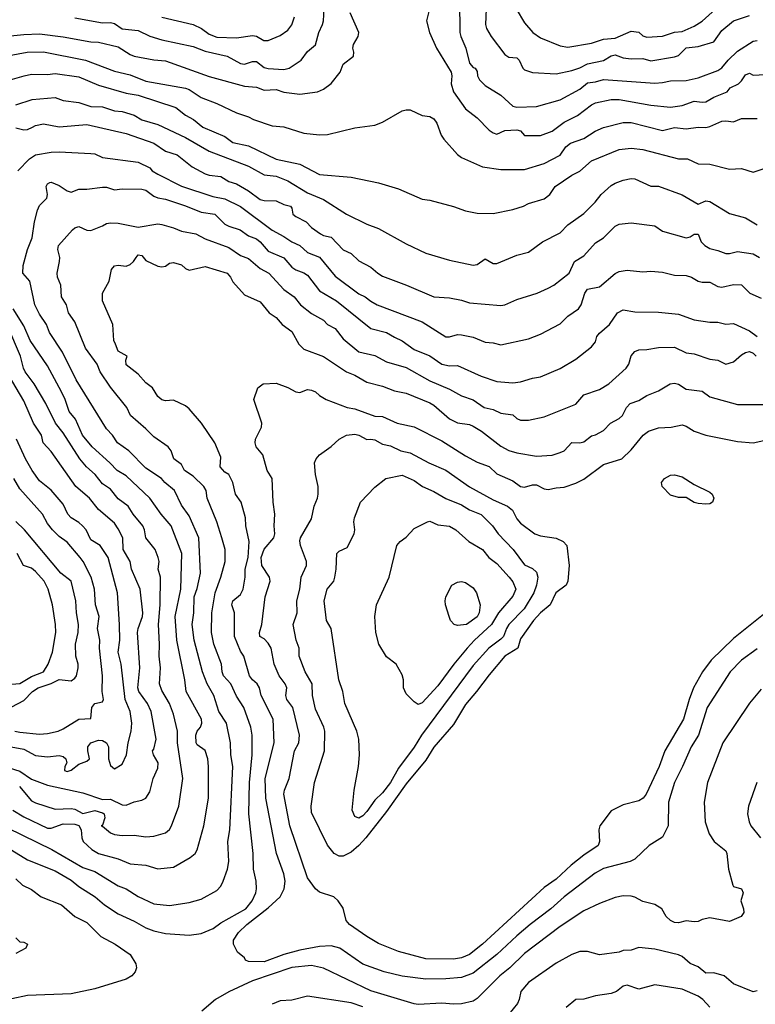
# Model space of a CAD drawing. Header units: metres. Extents: x -46681 to -43747, y -240911 to -237677.
# Tile 272 of 656: x -45180 to -45086, y -240015 to -239890. Entities that reach past the tile are written whole.
import ezdxf

# ---------------------------------------------------------------- set-up
doc = ezdxf.new("R2010")
doc.units = ezdxf.units.M
doc.layers.add('CONTOUR_INDEX', color=1, linetype='Continuous')
doc.layers.add('CONTOUR_INTER', color=3, linetype='Continuous')

msp = doc.modelspace()

# ---------------------------------------------------------------- linework, layer by layer
at = {"layer": 'CONTOUR_INDEX'}
for points, elevation in [([(-45182.1, -239895.16), (-45178.66, -239894.52)], 90), ([(-45178.66, -239894.52), (-45176.6, -239894.45), (-45171.26, -239895.52), (-45167.6, -239896.93), (-45165.6, -239897.39), (-45163.6, -239898.18), (-45158.6, -239899.05), (-45158.1, -239899.25), (-45156.6, -239900.25), (-45154.6, -239901), (-45152.1, -239902.19), (-45150.6, -239902.69), (-45149.98, -239903.02), (-45147.6, -239903.85), (-45146.1, -239903.98), (-45143.6, -239904.77), (-45141.6, -239904.99), (-45140.6, -239904.94), (-45137.1, -239904.11), (-45134.6, -239903.74), (-45133.6, -239903.39), (-45131.1, -239901.96), (-45130.6, -239901.81), (-45130.1, -239901.83), (-45128.6, -239902.54), (-45127.6, -239902.67), (-45127.1, -239902.97), (-45126.72, -239903.52), (-45126.19, -239905.02), (-45125.85, -239905.52), (-45124.1, -239907.48), (-45123.6, -239907.84), (-45120.95, -239909.02), (-45118.6, -239909.37), (-45115.6, -239909.36), (-45113.1, -239908.62), (-45111.1, -239907.57), (-45110.35, -239906.52), (-45109.77, -239906.02), (-45108.1, -239905.46), (-45106.63, -239904.52), (-45105.6, -239904.06), (-45103.1, -239903.4), (-45102.1, -239903.41), (-45098.1, -239904.45), (-45096.6, -239904.04), (-45095.1, -239904.22), (-45093.6, -239904), (-45092.6, -239904.03), (-45092.1, -239903.94), (-45090.6, -239903.26), (-45090.1, -239903.2), (-45089.1, -239903.35), (-45088.1, -239902.93), (-45086.1, -239902.89)], 90), ([(-45186.83, -239990.02), (-45175.52, -239995.52), (-45171.6, -239997.81), (-45170.1, -239998.32), (-45167.1, -240000.12), (-45166.1, -240000.49), (-45164.6, -240001.46), (-45162.6, -240002.41), (-45160.6, -240002.61), (-45158.1, -240002.24), (-45156.6, -240001.79), (-45154.6, -240000.71), (-45154.1, -240000.16), (-45153.81, -239999.52), (-45153.28, -239998.02), (-45153.1, -239997.02), (-45153.23, -239994.52), (-45152.98, -239993.02), (-45152.58, -239985.02), (-45152.82, -239983.52), (-45152.88, -239982.02), (-45153.4, -239979.52), (-45154.34, -239978.02), (-45155, -239976.02), (-45155.84, -239974.52), (-45156.44, -239973.02), (-45157.47, -239969.02), (-45157.72, -239967.02), (-45157.53, -239965.52), (-45157.49, -239963.52), (-45157.1, -239962.46), (-45156.7, -239960.52), (-45156.89, -239956.02), (-45158.1, -239953.25), (-45159.1, -239951.88), (-45159.98, -239950.02), (-45161.21, -239949.02), (-45161.62, -239948.52), (-45163.6, -239947.22), (-45165.77, -239945.02), (-45167.2, -239944.02), (-45167.86, -239943.02), (-45168.6, -239942.24), (-45172.43, -239936.02), (-45174.19, -239932.52), (-45175.83, -239930.02), (-45176.21, -239929.02), (-45177.1, -239927.69), (-45177.69, -239926.52), (-45178.34, -239923.52), (-45179.19, -239922.52), (-45179.17, -239921.52), (-45178.62, -239919.52), (-45178.02, -239918.02), (-45177.73, -239916.02), (-45177.36, -239914.52), (-45177.1, -239913.94), (-45176.15, -239913.02), (-45176.08, -239912.52), (-45176.24, -239911.52), (-45176.1, -239911.17), (-45175.77, -239911.02)], 95), ([(-45175.77, -239911.02), (-45175.6, -239910.99), (-45174.6, -239911.4), (-45173.6, -239912.06), (-45173.1, -239912.25), (-45172.1, -239911.85), (-45171.1, -239911.87), (-45169.1, -239911.59), (-45168.6, -239911.61), (-45167.6, -239911.93), (-45166.6, -239911.82), (-45164.1, -239911.86), (-45163.6, -239912.01), (-45162.6, -239912.75), (-45162.1, -239912.95), (-45161.1, -239913.14), (-45158.6, -239913.96), (-45156.6, -239914.78), (-45154.88, -239915.02), (-45153.6, -239916.29), (-45153.1, -239916.57), (-45151.66, -239917.02), (-45150.6, -239917.78), (-45149.6, -239918.14), (-45149.1, -239918.52), (-45148.1, -239919.71), (-45146.1, -239920.56), (-45145.1, -239921.74), (-45144.6, -239922.09), (-45143.6, -239922.45), (-45143.1, -239922.77), (-45141.6, -239924.74), (-45139.46, -239926.02), (-45135.1, -239929.51), (-45133.1, -239930.01), (-45132.1, -239930.63), (-45131.1, -239931.06), (-45129.6, -239932.16), (-45127.6, -239932.96), (-45126.1, -239934.04), (-45125.1, -239934.25), (-45124.1, -239934.2), (-45121.1, -239935.56), (-45119.1, -239936.21), (-45117.1, -239936.39), (-45116.1, -239936.28), (-45114.6, -239935.79), (-45113.6, -239935.62), (-45111.1, -239934.59), (-45109.1, -239933.39), (-45107.1, -239931.82), (-45106.6, -239931.22), (-45106.45, -239930.52), (-45106.1, -239930.1), (-45104.85, -239929.02), (-45103.83, -239927.52), (-45103.1, -239927.13), (-45101.6, -239927.42), (-45098.6, -239927.45), (-45096.1, -239927.72), (-45094.1, -239928.41), (-45092.1, -239928.71), (-45091.1, -239928.71), (-45090.1, -239928.97), (-45089.1, -239928.89), (-45087.1, -239929.8), (-45086.1, -239930.54)], 95), ([(-45180.22, -239980.52), (-45179.6, -239980.67), (-45177.1, -239980.9), (-45176.1, -239980.83), (-45174.74, -239980.52), (-45174.1, -239980.23), (-45172.1, -239978.99), (-45170.6, -239978.92), (-45170.48, -239977.52), (-45170.1, -239977.03), (-45169.1, -239976.83), (-45168.97, -239976.52), (-45169.16, -239975.52), (-45169.1, -239973.52), (-45169.5, -239970.02), (-45169.45, -239969.02), (-45169.75, -239967.52), (-45169.53, -239966.02), (-45169.99, -239964.52), (-45170.11, -239962.52), (-45170.54, -239961.02), (-45171.56, -239959.02), (-45171.94, -239958.52), (-45173.6, -239956.59), (-45174.6, -239955.86), (-45175.46, -239955.02), (-45176.1, -239954.2), (-45176.7, -239953.02), (-45179.6, -239949.81), (-45180.35, -239948.52)], 90), ([(-45133.17, -239948.52), (-45131.1, -239948.08), (-45129.6, -239948.78), (-45128.53, -239949.52), (-45127.1, -239950.15), (-45125.6, -239951.06), (-45123.6, -239951.86), (-45122.6, -239952.48), (-45121.1, -239953.09), (-45119.65, -239954.52), (-45118.93, -239955.52), (-45117.05, -239957.52), (-45115.6, -239959.44), (-45114.6, -239959.94), (-45114.1, -239960.39), (-45113.91, -239961.02), (-45114.07, -239962.02), (-45114.41, -239963.02), (-45115.66, -239965.02), (-45117.6, -239967.03), (-45117.91, -239967.52), (-45118.28, -239968.52), (-45118.6, -239968.89), (-45120.14, -239970.02), (-45122.1, -239972.19), (-45128.66, -239981.02), (-45129.6, -239982.54), (-45131.6, -239985.22), (-45132.58, -239987.02), (-45133.6, -239988.34), (-45134.6, -239989.25), (-45135.6, -239990.71), (-45136.1, -239991.25), (-45136.6, -239991.53), (-45137.1, -239991.33), (-45137.45, -239990.52), (-45137.21, -239988.02), (-45136.65, -239985.02), (-45136.54, -239983.52), (-45136.59, -239981.52), (-45136.86, -239980.52), (-45138.39, -239977.02), (-45138.63, -239975.52), (-45139.16, -239974.02), (-45140.12, -239967.52), (-45140.7, -239966.52), (-45141, -239964.02), (-45140.61, -239962.52), (-45139.79, -239961.52), (-45139.65, -239961.02), (-45139.48, -239960.02), (-45139.41, -239958.02), (-45139.1, -239957.71), (-45138.1, -239957.25), (-45137.21, -239955.52), (-45137.11, -239955.02), (-45137.23, -239954.02), (-45137.14, -239953.52), (-45136.38, -239951.52), (-45134.6, -239949.63), (-45133.17, -239948.52)], 100), ([(-45086.15, -239987.02), (-45087.19, -239990.02), (-45087.35, -239991.02), (-45087.14, -239992.02), (-45086.91, -239992.52), (-45085.69, -239994.02)], 95), ([(-45086.1, -240013.43), (-45086.6, -240013.55), (-45089.13, -240012.52), (-45090.29, -240011.52), (-45091.6, -240011.14), (-45092.6, -240011.19), (-45093.6, -240010.4), (-45094.6, -240009.96), (-45095.6, -240009.09), (-45096.1, -240008.85), (-45099.1, -240008.14), (-45101.1, -240007.95), (-45102.1, -240008.26), (-45103.1, -240008.33), (-45103.6, -240008.54), (-45106.1, -240008.85), (-45107.6, -240008.46), (-45108.6, -240008.44), (-45109.6, -240008.83), (-45111.6, -240009.9), (-45115.1, -240012.36), (-45116.09, -240013.52), (-45116.27, -240014.52), (-45116.51, -240015.02), (-45117.6, -240016.37)], 95), ([(-45136.1, -240015.44), (-45137.6, -240014.94), (-45143.1, -240014.12), (-45145.1, -240014.59), (-45146.6, -240014.71), (-45147.6, -240015.13)], 95)]:
    msp.add_lwpolyline(points, dxfattribs=dict(at, elevation=elevation))
at = {"layer": 'CONTOUR_INTER'}
for points, elevation in [([(-45127.51, -239888.52), (-45128.02, -239890.52), (-45127.67, -239892.02), (-45126.76, -239894.02), (-45124.9, -239897.02), (-45124.82, -239897.52), (-45124.91, -239898.52), (-45124.6, -239899.52), (-45123.1, -239901.68), (-45121.6, -239902.83), (-45120.1, -239904.4), (-45119.6, -239904.74), (-45119.1, -239904.89), (-45118.1, -239904.44), (-45116.6, -239904.34), (-45116.1, -239904.48), (-45115.6, -239905.08), (-45113.6, -239905.07), (-45112.1, -239904.52), (-45110.6, -239903.39), (-45108.9, -239902.52), (-45107.1, -239901.16), (-45106.6, -239900.93), (-45104.6, -239900.51), (-45103.6, -239900.5), (-45099.6, -239901.22), (-45097.1, -239901.49), (-45095.6, -239901.26), (-45094.1, -239900.7), (-45093.1, -239900.84), (-45092.6, -239900.79), (-45091.6, -239900.21), (-45089.91, -239899.52), (-45089.52, -239899.02), (-45088.49, -239898.52), (-45088.1, -239898.14), (-45087.6, -239897.36), (-45087.1, -239897.17), (-45086.6, -239897.41), (-45085.1, -239897.33)], 89), ([(-45123.86, -239888.02), (-45123.8, -239892.02), (-45123.67, -239892.52), (-45123.03, -239894.02), (-45122.6, -239895.88), (-45122.1, -239896.43), (-45121.88, -239896.52), (-45121.6, -239896.97), (-45121.55, -239897.52), (-45121.32, -239898.02), (-45120.6, -239898.74), (-45118.6, -239899.97), (-45117.1, -239901.35), (-45116.6, -239901.49), (-45114.1, -239901.39), (-45111.1, -239900.53), (-45108.6, -239899.21), (-45107.6, -239898.4), (-45106.6, -239898.27), (-45105.6, -239897.98), (-45099.1, -239898.44), (-45098.1, -239898.37), (-45097.1, -239898.12), (-45095.1, -239898.09), (-45093.6, -239897.77), (-45091.1, -239896.82), (-45090.6, -239896.49), (-45089.79, -239895.52), (-45088.6, -239894.39), (-45086.6, -239893.13), (-45086.1, -239893.03)], 88), ([(-45116.68, -239889.02), (-45115.6, -239890.81), (-45114.56, -239892.02), (-45113.6, -239892.7), (-45111.1, -239893.72), (-45110.1, -239893.88), (-45107.1, -239893.37), (-45105.6, -239892.88), (-45104.1, -239892.75), (-45102.1, -239891.86), (-45101.1, -239891.99), (-45100.6, -239892.44), (-45100.1, -239892.62), (-45098.1, -239892.5), (-45096.6, -239891.98), (-45095.6, -239891.88), (-45094.1, -239891.21), (-45093.1, -239890.57), (-45090.1, -239887.83)], 86), ([(-45181.6, -239892.53), (-45179.1, -239892.25), (-45177.1, -239892.19), (-45174.1, -239892.55), (-45170.6, -239893.19), (-45169.6, -239893.24), (-45167.1, -239893.85), (-45165.6, -239894.82), (-45165.1, -239895), (-45162.6, -239895.49), (-45161.1, -239895.6), (-45155.6, -239897.57), (-45151.1, -239898.82), (-45149.6, -239898.94), (-45148.6, -239899.3), (-45147.1, -239899.24), (-45146.1, -239899.58), (-45144.1, -239899.81), (-45141.83, -239899.52), (-45141.1, -239899.18), (-45140.1, -239898.49), (-45138.99, -239897.02), (-45138.58, -239896.02), (-45137.29, -239895.02), (-45137.24, -239894.52), (-45137.37, -239894.02), (-45137.27, -239893.52), (-45136.69, -239892.52), (-45136.6, -239892.02), (-45137.69, -239889.52)], 89), ([(-45172.6, -239890.14), (-45169.1, -239890.77), (-45168.1, -239890.74), (-45167.6, -239890.86), (-45166.6, -239891.55), (-45164.6, -239891.78), (-45163.1, -239892.5), (-45161.6, -239892.94), (-45157.6, -239893.8), (-45156.1, -239894.4), (-45153.31, -239895.02), (-45151.6, -239895.96), (-45151.1, -239896.03), (-45150.1, -239895.68), (-45149.6, -239895.69), (-45148.6, -239896.47), (-45148.1, -239896.59), (-45146.1, -239896.69), (-45145.45, -239896.52), (-45143.93, -239895.52), (-45143.1, -239894.42), (-45142.1, -239893.57), (-45141.68, -239892.02), (-45141.22, -239891.02), (-45141.07, -239890.52), (-45140.99, -239889.02)], 88), ([(-45161.6, -239890.06), (-45157.6, -239891.01), (-45156.56, -239891.52), (-45155.6, -239892.22), (-45154.6, -239892.59), (-45152.1, -239892.69), (-45150.1, -239892.4), (-45149.6, -239892.48), (-45148.67, -239893.02), (-45148.1, -239893.03), (-45146.6, -239892.4), (-45145.6, -239891.71), (-45145.1, -239891.06), (-45144.78, -239890.02)], 87), ([(-45120.45, -239889.02), (-45120.57, -239891.02), (-45120.42, -239891.52), (-45119.82, -239892.52), (-45118.1, -239894.81), (-45117.6, -239895.13), (-45116.6, -239895.23), (-45116.3, -239895.52), (-45115.83, -239896.52), (-45115.6, -239896.75), (-45114.6, -239897.07), (-45111.6, -239897.24), (-45109.6, -239896.81), (-45108.6, -239896.49), (-45107.6, -239895.97), (-45105.6, -239895.58), (-45104.6, -239894.96), (-45104.1, -239894.84), (-45103.1, -239895.22), (-45102.1, -239895.34), (-45100.6, -239895.31), (-45099.6, -239895.61), (-45096.6, -239895.11), (-45096.1, -239894.91), (-45095.1, -239893.94), (-45093.6, -239893.8), (-45091.6, -239893.21), (-45090.6, -239891.77), (-45089.1, -239890.53), (-45087.1, -239889.87)], 87), ([(-45181.1, -239898.09), (-45179.02, -239897.52)], 91), ([(-45179.02, -239897.52), (-45178.1, -239897.3), (-45176.1, -239897.34), (-45175.1, -239897.19), (-45172.1, -239897.62), (-45169.6, -239898.68), (-45166.1, -239899.68), (-45164.6, -239899.97), (-45159.83, -239901.52), (-45158.6, -239902.47), (-45157.56, -239903.02), (-45156.37, -239904.02), (-45153.6, -239905.19), (-45152.6, -239905.94), (-45150.6, -239906.36), (-45147.1, -239908.07), (-45144.1, -239908.7), (-45141.6, -239909.99), (-45137.6, -239910.34), (-45134.1, -239911.08), (-45131.6, -239911.83), (-45128.6, -239913.11), (-45127.6, -239913.25), (-45124.6, -239914.07), (-45123.1, -239914.62), (-45121.6, -239914.89), (-45119.6, -239914.93), (-45117.1, -239914.46), (-45115.73, -239914.02), (-45115.1, -239913.67), (-45113.1, -239913.07), (-45112.39, -239912.52), (-45111.73, -239911.52), (-45109.6, -239910.1), (-45108.6, -239909.6), (-45107.1, -239908.26), (-45103.6, -239906.85), (-45102.1, -239906.65), (-45100.6, -239906.82), (-45096.1, -239908.03), (-45094.96, -239908.02), (-45093.6, -239908.65), (-45092.1, -239908.69), (-45089.6, -239909.32), (-45088.1, -239909.26), (-45086.6, -239909.69), (-45084.1, -239908.85)], 91), ([(-45180.1, -239901.2), (-45178.02, -239900.52)], 92), ([(-45178.02, -239900.52), (-45175.1, -239900.27), (-45174.1, -239900.61), (-45172.1, -239900.88), (-45170.6, -239901.37), (-45169.1, -239901.44), (-45167.6, -239901.93), (-45166.6, -239902.04), (-45165.1, -239902.49), (-45164.1, -239903.07), (-45162.1, -239903.69), (-45158.6, -239905.31), (-45155.6, -239907.07), (-45150.6, -239908.97), (-45148.6, -239910.03), (-45147.1, -239910.2), (-45145.6, -239910.81), (-45143.1, -239912.31), (-45141.1, -239913.16), (-45138.18, -239915.02), (-45135.6, -239916.31), (-45134.1, -239916.83), (-45130.6, -239918.77), (-45128.1, -239919.96), (-45125.1, -239920.85), (-45122.1, -239921.51), (-45121.6, -239921.41), (-45120.6, -239920.71), (-45119.6, -239921.29), (-45119.1, -239921.29), (-45116.6, -239920.22), (-45115.1, -239919.83), (-45113.31, -239918.52), (-45111.1, -239917.4), (-45110.1, -239916.38), (-45108.1, -239914.96), (-45106.67, -239913.52), (-45105.9, -239912.52), (-45104.6, -239911.41), (-45104.1, -239911.09), (-45103.1, -239910.73), (-45102.1, -239910.51), (-45101.6, -239910.54), (-45099.6, -239911.47), (-45098.6, -239911.49), (-45095.6, -239912.58), (-45093.6, -239913.77), (-45092.6, -239913.36), (-45092.1, -239913.42), (-45089.6, -239914.95), (-45087.6, -239915.48), (-45086.1, -239916.4)], 92), ([(-45177.99, -239904.02), (-45177.6, -239903.78), (-45176.6, -239903.58), (-45174.6, -239903.97), (-45171.1, -239903.69), (-45166.1, -239904.82), (-45162.6, -239906.05), (-45161.1, -239907.03), (-45159.64, -239907.52), (-45157.72, -239909.02), (-45156.1, -239909.9), (-45155.6, -239910.1), (-45154.1, -239910.26), (-45153.1, -239910.91), (-45152.1, -239911.18), (-45150.6, -239912.06), (-45149.1, -239913.16), (-45148.6, -239913.29), (-45147.1, -239913.33), (-45146.1, -239913.81), (-45145.28, -239914.02), (-45145.1, -239914.25), (-45144.96, -239915.02), (-45144.6, -239915.32), (-45143.29, -239916.02), (-45142.6, -239916.71), (-45141.49, -239917.52), (-45141.1, -239917.73), (-45140.1, -239917.96), (-45138.6, -239919.54), (-45137.6, -239920.01), (-45136.6, -239920.94), (-45135.1, -239921.73), (-45134.22, -239922.52), (-45133.6, -239922.9), (-45130.56, -239924.02), (-45127.1, -239925.51), (-45125.1, -239925.64), (-45123.6, -239925.92), (-45122.6, -239926.27), (-45118.6, -239926.62), (-45118.1, -239926.53), (-45116.6, -239925.84), (-45114.02, -239925.02), (-45112.6, -239924.41), (-45111.9, -239924.02), (-45109.95, -239922.52), (-45109.27, -239921.02), (-45108.1, -239920.29), (-45106.6, -239918.68), (-45105.58, -239918.02), (-45104.1, -239916.57), (-45103.6, -239916.3), (-45102.1, -239916.12), (-45099.1, -239916.5), (-45098.1, -239917.19), (-45095.1, -239918.03), (-45094.6, -239917.92), (-45094.1, -239917.56), (-45093.6, -239917.55), (-45093.2, -239918.52), (-45092.74, -239919.02), (-45092.1, -239919.4), (-45091.1, -239919.62), (-45090.1, -239920), (-45089.6, -239920), (-45088.6, -239919.74), (-45086.6, -239920.06), (-45085.82, -239920.52)], 93), ([(-45180.1, -239904.1), (-45179.1, -239904.33), (-45178.6, -239904.3), (-45177.99, -239904.02)], 93), ([(-45179.84, -239909.52), (-45178.36, -239908.02), (-45177.6, -239907.52)], 94), ([(-45177.6, -239907.52), (-45175.6, -239907.19), (-45174.6, -239907.14), (-45170.6, -239907.36), (-45170.1, -239907.4), (-45169.1, -239907.85), (-45164.6, -239908.44), (-45163.1, -239909.18), (-45162.8, -239909.52), (-45162.1, -239909.97), (-45159.1, -239911.48), (-45155.1, -239912.79), (-45153.6, -239913.08), (-45151.6, -239914.05), (-45147.6, -239917.06), (-45146.1, -239917.84), (-45145.1, -239918.55), (-45144.1, -239918.98), (-45143.1, -239919.88), (-45141.6, -239920.48), (-45139.6, -239922.88), (-45136.6, -239925.11), (-45135.79, -239925.52), (-45135.1, -239926.06), (-45134.27, -239926.52), (-45128.6, -239928.68), (-45125.6, -239930.55), (-45125.1, -239930.58), (-45124.1, -239930.26), (-45123.6, -239930.32), (-45122.1, -239930.63), (-45120.6, -239931.25), (-45119.6, -239931.33), (-45118.6, -239931.6), (-45115.1, -239930.83), (-45113.6, -239930.23), (-45111.1, -239928.92), (-45110.1, -239927.97), (-45108.75, -239927.02), (-45108.44, -239926.52), (-45107.96, -239925.02), (-45107.6, -239924.53), (-45106.1, -239924.24), (-45104.1, -239922.56), (-45103.6, -239922.31), (-45102.6, -239922.14), (-45100.6, -239922.33), (-45099.6, -239922.25), (-45098.1, -239922.36), (-45096.6, -239922.74), (-45095.1, -239922.8), (-45094.42, -239923.02), (-45093.6, -239923.53), (-45093.1, -239923.64), (-45092.1, -239923.63), (-45091.1, -239924.18), (-45090.6, -239924.29), (-45089.1, -239923.93), (-45088.1, -239924), (-45087.03, -239925.02), (-45085.6, -239925.66)], 94), ([(-45169.12, -239916.52), (-45168.6, -239916.21), (-45168.1, -239916.11), (-45167.1, -239916.18), (-45164.6, -239916.67), (-45162.1, -239916.26), (-45161.6, -239916.33), (-45160.1, -239916.75), (-45159.1, -239917.19), (-45157.27, -239917.52), (-45156.1, -239918.14), (-45153.1, -239919.27), (-45151.6, -239920.28), (-45150.6, -239920.65), (-45149.1, -239921.9), (-45148.01, -239922.52), (-45146.1, -239924.59), (-45144.82, -239925.52), (-45144.02, -239926.52), (-45142.6, -239927.63), (-45141.1, -239928.48), (-45140.57, -239929.02), (-45139.6, -239929.53), (-45138.6, -239930.81), (-45136.6, -239932.49), (-45134.6, -239932.92), (-45133.1, -239933.75), (-45130.6, -239934.45), (-45127.6, -239936.15), (-45125.1, -239937.2), (-45123.6, -239938.03), (-45122.1, -239938.57), (-45120.72, -239939.52), (-45119.6, -239939.78), (-45118.6, -239940.26), (-45117.1, -239940.45), (-45116.6, -239940.9), (-45116.1, -239941.14), (-45115.1, -239941.14), (-45113.1, -239940.72), (-45109.1, -239939.1), (-45108.1, -239937.9), (-45106.1, -239937.25), (-45104.91, -239936.52), (-45102.7, -239934.52), (-45102.38, -239934.02), (-45102.1, -239932.98), (-45101.6, -239932.41), (-45101.1, -239932.22), (-45100.1, -239932.18), (-45098.6, -239931.91), (-45096.6, -239931.9), (-45095.1, -239932.6), (-45094.1, -239932.74), (-45092.1, -239933.38), (-45091.1, -239933.52), (-45090.1, -239934.04), (-45089.1, -239933.72), (-45088.1, -239932.83), (-45087.6, -239932.54), (-45087.1, -239932.44), (-45086.6, -239932.62), (-45086.24, -239933.02)], 96), ([(-45180.6, -239995.62), (-45178.6, -239996.81), (-45175.1, -239998.22), (-45173.1, -239999.42), (-45172.1, -240000.2), (-45170.02, -240001.52), (-45168.85, -240002.52), (-45167.1, -240003.69), (-45165.1, -240004.6), (-45163.6, -240005.46), (-45162.6, -240005.83), (-45161.1, -240006.17), (-45158.1, -240006.39), (-45156.6, -240006.18), (-45155.07, -240005.52), (-45154.1, -240004.82), (-45150.95, -240003.02), (-45150.15, -240002.02), (-45149.66, -240001.02), (-45149.59, -240000.52), (-45149.64, -239999.52), (-45149.97, -239998.02), (-45150.01, -239996.02), (-45150.54, -239991.02), (-45150.47, -239987.02), (-45150.12, -239983.52), (-45150.14, -239981.02), (-45150.29, -239980.02), (-45151.18, -239977.52), (-45152.1, -239976.09), (-45152.84, -239974.52), (-45153.75, -239973.52), (-45153.95, -239973.02), (-45154.02, -239972.02), (-45154.98, -239969.52), (-45155.3, -239968.02), (-45155.26, -239965.52), (-45154.84, -239963.02), (-45154.09, -239961.02), (-45153.55, -239959.02), (-45153.56, -239957.52), (-45153.97, -239956.02), (-45154.61, -239954.02), (-45155.82, -239951.02), (-45155.97, -239950.02), (-45156.26, -239949.52), (-45157.6, -239948.21), (-45158.73, -239947.52), (-45159.1, -239946.73), (-45160.07, -239946.02), (-45160.4, -239945.02), (-45160.77, -239944.52), (-45162.6, -239943.24), (-45163.6, -239942.21), (-45165.56, -239940.52), (-45166.03, -239939.52), (-45168.1, -239936.93), (-45169.39, -239935.02), (-45169.78, -239934.02), (-45171.25, -239932.02), (-45172.6, -239928.68), (-45173.4, -239927.52), (-45173.68, -239926.52), (-45174.32, -239925.52), (-45174.38, -239924.02), (-45174.81, -239923.02), (-45174.86, -239922.52), (-45174.54, -239921.02), (-45174.53, -239920.52), (-45174.79, -239919.52), (-45174.67, -239919.02), (-45172.93, -239917.02), (-45172.6, -239916.77), (-45172.1, -239916.6), (-45171.1, -239917.06), (-45170.6, -239917.11), (-45169.12, -239916.52)], 96), ([(-45086.1, -239970.11), (-45088.1, -239971.54), (-45089.52, -239973.02), (-45092.46, -239977.52), (-45093.55, -239981.02), (-45094.48, -239982.52), (-45095.57, -239985.02), (-45096.61, -239987.02), (-45097.35, -239989.52), (-45097.39, -239992.52), (-45098.1, -239993.95), (-45099.82, -239995.02), (-45101.6, -239996.75), (-45102.23, -239997.02), (-45105.6, -239997.91), (-45106.67, -239998.52), (-45110.6, -240001.52), (-45112.27, -240003.02), (-45114.88, -240005.02), (-45116.6, -240006.46), (-45119.1, -240008.83), (-45122.1, -240011.17), (-45123.6, -240011.72), (-45125.6, -240011.92), (-45128.1, -240011.95), (-45131.1, -240011.56), (-45133.38, -240011.02), (-45136.1, -240010.03), (-45139.01, -240008.02), (-45140.1, -240007.74), (-45141.6, -240007.82), (-45144.1, -240008.28), (-45146.1, -240008.84), (-45148.6, -240009.73), (-45150.6, -240009.7), (-45150.96, -240009.52), (-45151.1, -240009.25), (-45152.01, -240008.52), (-45152.49, -240007.52), (-45152.51, -240007.02), (-45151.86, -240006.02), (-45150.79, -240005.02), (-45148.1, -240002.92), (-45146.6, -240001.53), (-45146.07, -240000.52), (-45145.93, -239999.52), (-45146.1, -239998.6), (-45147.03, -239996.02), (-45148.41, -239989.02), (-45148.47, -239986.52), (-45147.35, -239982.02), (-45147.47, -239979.02), (-45149.01, -239976.02), (-45149.22, -239975.02), (-45149.49, -239974.52), (-45150.11, -239974.02), (-45150.47, -239973.52), (-45151.19, -239971.02), (-45151.6, -239970.38), (-45152.37, -239968.52), (-45152.36, -239965.52), (-45152.71, -239964.52), (-45152.6, -239964.01), (-45151.6, -239963.21), (-45151.26, -239962.52), (-45151, -239961.02), (-45151.04, -239960.02), (-45150.64, -239958.52), (-45150.53, -239956.52), (-45150.92, -239954.52), (-45150.96, -239953.52), (-45151.51, -239951.52), (-45152.25, -239950.52), (-45152.6, -239949.04), (-45153.11, -239948.02), (-45153.6, -239947.7), (-45154.18, -239947.02), (-45154.1, -239945.82), (-45154.85, -239944.02), (-45156.55, -239941.52), (-45158.1, -239939.69), (-45158.6, -239939.32), (-45160.1, -239938.6), (-45161.1, -239938.69), (-45161.6, -239938.57), (-45162.1, -239938.12), (-45162.75, -239937.02), (-45163.6, -239936.4), (-45164.6, -239935.29), (-45166.1, -239934.11), (-45166.13, -239933.52), (-45165.97, -239933.02), (-45167.1, -239932.37), (-45167.47, -239931.52), (-45167.65, -239931.02), (-45167.8, -239929.02), (-45169.11, -239926.02), (-45169.11, -239925.02), (-45168.25, -239923.52), (-45167.98, -239922.02), (-45167.6, -239921.56), (-45167.1, -239921.49), (-45166.1, -239921.62), (-45165.6, -239921.41), (-45165.16, -239921.02), (-45164.85, -239920.52)], 97), ([(-45164.85, -239920.52), (-45164.6, -239920.19), (-45164.1, -239920.28), (-45163.6, -239920.88), (-45162.1, -239921.61), (-45161.6, -239921.72), (-45161.1, -239921.63), (-45160.6, -239921.25), (-45160.1, -239921.16), (-45159.1, -239921.47), (-45158.6, -239921.92), (-45158.1, -239922.14), (-45156.1, -239921.67), (-45153.31, -239922.52), (-45152.87, -239923.02), (-45152.6, -239923.59), (-45151.1, -239925.23), (-45149.1, -239926.12), (-45147.99, -239927.52), (-45147.1, -239928.12), (-45146.31, -239929.02), (-45145.1, -239929.88), (-45144.21, -239931.52), (-45143.6, -239932.15), (-45141.1, -239933.07), (-45138.16, -239935.02), (-45137.1, -239935.42), (-45135.6, -239936.33), (-45133.6, -239936.84), (-45132.1, -239937.41), (-45130.6, -239937.71), (-45127.6, -239938.94), (-45127.1, -239939.22), (-45125.1, -239940.97), (-45124.1, -239941.46), (-45122.6, -239941.68), (-45122.1, -239941.88), (-45121.06, -239942.52), (-45118.6, -239944.44), (-45117.6, -239944.97), (-45116.6, -239945.28), (-45114.1, -239945.7), (-45112.1, -239945.55), (-45111.1, -239945.24), (-45110.6, -239945), (-45109.6, -239943.96), (-45108.6, -239944), (-45108.1, -239943.88), (-45107.1, -239943.12), (-45106.6, -239942.99), (-45105.6, -239942.45), (-45104.71, -239941.52), (-45103.6, -239940.9), (-45103.18, -239940.52), (-45102.69, -239939.52), (-45102.21, -239939.02), (-45101.1, -239938.62), (-45100.1, -239938.01), (-45098.6, -239937.4), (-45097.14, -239936.52), (-45096.6, -239936.42), (-45096.1, -239936.55), (-45095.1, -239937.21), (-45093.1, -239937.46), (-45092.1, -239938.17), (-45088.6, -239939.16), (-45085.1, -239939.16)], 97), ([(-45179.65, -239987.52), (-45178.1, -239989.35), (-45177.6, -239989.61), (-45175.1, -239990.41), (-45173.1, -239990.33), (-45172.6, -239990.41), (-45171.6, -239990.97), (-45170.1, -239990.56), (-45169.1, -239990.88), (-45168.9, -239991.02), (-45168.8, -239991.52), (-45169.1, -239992.43), (-45169.29, -239992.52), (-45169.1, -239992.56), (-45168.1, -239993.39), (-45167.6, -239993.62), (-45166.6, -239993.75), (-45165.1, -239993.69), (-45163.6, -239993.93), (-45162.6, -239993.81), (-45161.1, -239993.4), (-45160.6, -239993), (-45160.34, -239992.52), (-45159.42, -239990.02), (-45158.91, -239986.52), (-45159.58, -239982.02), (-45159.61, -239980.52), (-45160.1, -239978.39), (-45160.62, -239977.02), (-45161.6, -239975.38), (-45161.89, -239974.52), (-45161.76, -239972.52), (-45161.94, -239971.02), (-45161.88, -239969.52), (-45162, -239967.02), (-45161.81, -239964.52), (-45161.77, -239961.02), (-45162.07, -239960.02), (-45161.94, -239959.02), (-45162.07, -239958.52), (-45162.43, -239957.52), (-45163.6, -239956.04), (-45163.78, -239955.02), (-45164.01, -239954.52), (-45165.22, -239953.02), (-45165.86, -239952.02), (-45167.1, -239951.11), (-45168.1, -239949.88), (-45169.1, -239949.2), (-45170.03, -239948.02), (-45171.12, -239947.02), (-45171.98, -239946.02), (-45174.1, -239942.72), (-45175.05, -239941.52), (-45176.3, -239939.02), (-45177.76, -239936.52), (-45178.9, -239935.02), (-45179.14, -239934.52), (-45179.5, -239933.02), (-45182.76, -239925.52)], 93), ([(-45180.48, -239990.52), (-45179.1, -239991.4), (-45176.1, -239992.81), (-45175.6, -239992.83), (-45174.1, -239992.25), (-45172.6, -239992.32), (-45172.1, -239992.48), (-45171.81, -239993.02), (-45171.74, -239994.02), (-45171.56, -239994.52), (-45170.45, -239995.52), (-45169.6, -239996.02), (-45167.1, -239996.72), (-45165.6, -239997.33), (-45163.6, -239997.49), (-45162.1, -239997.98), (-45160.1, -239997.75), (-45157.98, -239996.52), (-45157.37, -239996.02), (-45157.1, -239995.56), (-45156.26, -239992.52), (-45155.67, -239989.02), (-45155.66, -239985.02), (-45155.77, -239984.02), (-45156.1, -239982.98), (-45157.1, -239982.25), (-45157.22, -239982.02), (-45157.29, -239981.02), (-45157.1, -239980.51), (-45156.67, -239980.02), (-45156.5, -239979.52), (-45156.57, -239979.02), (-45158.51, -239975.52), (-45158.68, -239974.02), (-45159.69, -239969.02), (-45159.9, -239966.02), (-45159.19, -239962.52), (-45159.06, -239958.02), (-45160.41, -239954.52), (-45161.69, -239953.02), (-45163.12, -239951.02), (-45166.1, -239948.17), (-45167.26, -239947.52), (-45168.18, -239946.52), (-45170.43, -239944.52), (-45171.66, -239943.02), (-45172.55, -239941.02), (-45173.35, -239940.02), (-45173.82, -239938.52), (-45174.29, -239937.52), (-45176.1, -239934.25), (-45178.26, -239931.02), (-45179.1, -239929.16), (-45180.45, -239927.02)], 94), ([(-45181.6, -239984.98), (-45179.6, -239985.61), (-45178.1, -239986.59), (-45176.1, -239987.37), (-45171.6, -239988.32), (-45169.1, -239989.2), (-45168.1, -239989.16), (-45166.6, -239989.88), (-45166.1, -239989.9), (-45165.1, -239989.5), (-45164.1, -239989.28), (-45163.6, -239989.02), (-45163.1, -239988.22), (-45162.69, -239986.52), (-45162.1, -239985.22), (-45162.06, -239984.52), (-45162.66, -239983.52), (-45162.76, -239983.02), (-45162.6, -239982.8), (-45162.32, -239981.52), (-45162.93, -239978.02), (-45163.42, -239977.02), (-45164.49, -239975.52), (-45164.62, -239975.02), (-45164.38, -239972.52), (-45164.65, -239968.02), (-45164.59, -239967.52), (-45164.05, -239966.02), (-45164.01, -239965.52), (-45164.34, -239962.52), (-45165.42, -239960.02), (-45165.59, -239959.02), (-45166.48, -239957.52), (-45166.52, -239956.02), (-45167.1, -239954.89), (-45167.6, -239954.16), (-45169.6, -239952.44), (-45170.77, -239951.02), (-45172.5, -239949.52), (-45175.6, -239945.08), (-45176.61, -239944.02), (-45176.82, -239943.02), (-45177.85, -239941.52), (-45179.1, -239938.67), (-45182.47, -239933.02)], 92), ([(-45085.1, -239965.59), (-45089.1, -239968.8), (-45091.95, -239971.52), (-45093.04, -239973.02), (-45094.17, -239975.02), (-45094.74, -239976.52), (-45095.43, -239979.02), (-45097.82, -239983.02), (-45098.55, -239985.02), (-45100.17, -239988.52), (-45100.55, -239989.02), (-45101.1, -239989.37), (-45103.1, -239989.85), (-45104.6, -239990.6), (-45106.06, -239992.52), (-45106.18, -239993.02), (-45106.09, -239994.52), (-45106.26, -239995.02), (-45108.1, -239996.25), (-45109.7, -239997.52), (-45111.6, -239999.28), (-45113.1, -240000.32), (-45120.94, -240007.52), (-45122.6, -240008.81), (-45123.6, -240009.24), (-45124.6, -240009.4), (-45128.1, -240009.36), (-45131.6, -240008.46), (-45134.1, -240007.44), (-45135.6, -240006.55), (-45137.78, -240005.02), (-45138.2, -240004.52), (-45138.6, -240002.97), (-45139.24, -240002.02), (-45139.77, -240001.52), (-45141.6, -240000.94), (-45142.1, -240000.51), (-45143.1, -239999.1), (-45145.34, -239992.52), (-45146.13, -239988.52), (-45146.05, -239988.02), (-45145.46, -239986.52), (-45144.78, -239983.02), (-45144.21, -239982.02), (-45144.12, -239981.02), (-45144.98, -239977.52), (-45145.73, -239976.52), (-45145.85, -239976.02), (-45145.75, -239975.02), (-45145.94, -239974.52), (-45146.69, -239973.52), (-45147.36, -239972.02), (-45147.74, -239970.02), (-45148.1, -239969.38), (-45148.6, -239968.81), (-45149.14, -239968.52), (-45149.21, -239968.02), (-45148.89, -239967.02), (-45148.48, -239963.52), (-45147.86, -239961.52), (-45147.94, -239961.02), (-45148.89, -239959.52), (-45149, -239958.52), (-45148.6, -239957.45), (-45147.38, -239956.02), (-45147.24, -239955.52), (-45147.34, -239954.52), (-45147.26, -239953.02), (-45147.49, -239951.52), (-45147.58, -239948.52), (-45148.22, -239947.52), (-45148.8, -239945.52), (-45149.63, -239944.52), (-45149.77, -239944.02), (-45149.71, -239943.52), (-45148.93, -239942.02), (-45148.9, -239941.52), (-45149.94, -239938.52), (-45149.4, -239937.02), (-45148.73, -239936.52)], 98), ([(-45148.73, -239936.52), (-45147.1, -239936.44), (-45145.6, -239936.97), (-45144.6, -239937.54), (-45144.1, -239937.61), (-45143.1, -239937.26), (-45142.6, -239937.32), (-45142.09, -239937.52), (-45141.58, -239938.02), (-45140.77, -239938.52), (-45138.1, -239939.54), (-45137.1, -239939.69), (-45134.6, -239940.62), (-45133.6, -239940.68), (-45131.75, -239941.52), (-45129.6, -239941.96), (-45126.1, -239943.76), (-45123.1, -239945.64), (-45121.6, -239946.44), (-45120.1, -239946.99), (-45119.1, -239947.93), (-45117.1, -239948.83), (-45116.1, -239949.55), (-45115.6, -239949.61), (-45114.6, -239949.31), (-45114.1, -239949.32), (-45113.1, -239949.81), (-45112.6, -239949.91), (-45111.6, -239949.68), (-45110.6, -239949.63), (-45109.1, -239949.1), (-45108.1, -239948.6), (-45105.6, -239946.76), (-45103.25, -239946.02), (-45102.1, -239944.9), (-45100.57, -239943.02), (-45099.89, -239942.52), (-45098.6, -239942.1), (-45097.01, -239942.02), (-45095.6, -239941.74), (-45095.1, -239941.87), (-45094.1, -239942.52), (-45092.6, -239943.03), (-45088.6, -239943.84), (-45086.6, -239944.02), (-45082.19, -239943.02)], 98), ([(-45181.6, -239982.35), (-45179.1, -239982.81), (-45177.6, -239983.62), (-45176.1, -239983.79), (-45174.6, -239983.61), (-45174.1, -239983.75), (-45173.75, -239984.02), (-45173.64, -239984.52), (-45173.89, -239985.02), (-45173.91, -239985.52), (-45173.6, -239985.62), (-45173.1, -239985.48), (-45172.1, -239984.72), (-45171.1, -239984.31), (-45170.75, -239984.02), (-45170.97, -239983.02), (-45170.97, -239982.52), (-45170.59, -239982.02), (-45169.6, -239981.65), (-45169.1, -239981.73), (-45168.58, -239982.02), (-45168.33, -239982.52), (-45168.33, -239984.02), (-45168.1, -239984.88), (-45167.6, -239985.29), (-45166.6, -239984.69), (-45166.07, -239983.52), (-45165.87, -239982.02), (-45165.46, -239980.52), (-45165.39, -239979.52), (-45165.58, -239978.02), (-45166.24, -239976.52), (-45166.72, -239972.02), (-45167.12, -239970.52), (-45166.92, -239969.02), (-45166.94, -239967.02), (-45167.22, -239963.02), (-45168.39, -239958.52), (-45169.39, -239957.02), (-45170.6, -239956.3), (-45171.19, -239955.02), (-45171.66, -239954.52), (-45172.1, -239954.09), (-45173.1, -239953.52), (-45173.5, -239953.02), (-45174.1, -239951.77), (-45175.6, -239950.01), (-45177.1, -239948.8), (-45178.03, -239947.52), (-45178.87, -239946.02), (-45180.01, -239943.52)], 91), ([(-45138.17, -239943.02), (-45137.1, -239942.92), (-45136.6, -239943.01), (-45135.6, -239943.57), (-45135.1, -239943.52), (-45134.6, -239943.63), (-45133.6, -239944.18), (-45132.6, -239944.36), (-45131.27, -239945.02), (-45130.1, -239945.28), (-45127.74, -239946.52), (-45125.6, -239947.46), (-45122.6, -239949.56), (-45119.6, -239951.22), (-45117.78, -239952.02), (-45117.13, -239952.52), (-45116.6, -239953.61), (-45116.1, -239954.17), (-45114.29, -239955.52), (-45113.6, -239955.77), (-45111.6, -239956.08), (-45110.72, -239956.52), (-45110.26, -239957.02), (-45109.95, -239959.52), (-45110.11, -239961.52), (-45110.34, -239962.02), (-45111.62, -239963.02), (-45112.35, -239964.52), (-45113.6, -239965.55), (-45114.45, -239966.52), (-45116.1, -239968.82), (-45116.47, -239970.02), (-45118.1, -239971.01), (-45120.1, -239973.39), (-45121.68, -239975.52), (-45123.1, -239977.16), (-45124.6, -239979.69), (-45127.1, -239982.54), (-45128.1, -239984.2), (-45130.6, -239987.21), (-45133.1, -239990.69), (-45135.72, -239994.02), (-45136.6, -239995.02), (-45137.6, -239995.86), (-45138.6, -239996.36), (-45139.1, -239996.37), (-45139.72, -239996.02), (-45140.6, -239994.95), (-45142.6, -239990.82), (-45142.66, -239990.02), (-45142.25, -239987.02), (-45140.96, -239983.02), (-45140.93, -239980.52), (-45141.05, -239980.02), (-45142.1, -239977.73), (-45142.5, -239976.02), (-45142.53, -239974.52), (-45143.4, -239973.02), (-45144.16, -239971.02), (-45144.19, -239970.02), (-45144.56, -239969.02), (-45144.94, -239967.02), (-45144.42, -239965.52), (-45144.46, -239964.02), (-45144.08, -239962.52), (-45143.93, -239961.02), (-45143.24, -239959.52), (-45143.24, -239959.02), (-45144.02, -239957.02), (-45144.1, -239956.4), (-45144.01, -239956.02), (-45142.6, -239953.63), (-45142.27, -239952.02), (-45141.83, -239951.02), (-45141.76, -239950.52), (-45141.78, -239949.52), (-45142.1, -239948.02), (-45142.21, -239946.52), (-45142.01, -239946.02), (-45141.6, -239945.52), (-45140.1, -239944.47), (-45139.1, -239943.52), (-45138.17, -239943.02)], 99), ([(-45097.87, -239948.52), (-45097.1, -239948.11), (-45096.6, -239948.07), (-45095.6, -239948.32), (-45094.1, -239949.28), (-45092.1, -239950.26), (-45091.81, -239950.52), (-45091.59, -239951.02), (-45091.79, -239951.52), (-45092.1, -239951.72), (-45092.6, -239951.79), (-45093.6, -239951.68), (-45094.1, -239951.57), (-45095.1, -239950.94), (-45096.1, -239950.94), (-45097.1, -239950.63), (-45098.15, -239949.52), (-45098.24, -239949.02), (-45097.87, -239948.52)], 99), ([(-45180.6, -239977.44), (-45179.1, -239976.65), (-45177.97, -239975.52), (-45177.26, -239975.02), (-45175.6, -239974.47), (-45174.6, -239974), (-45173.1, -239974.17), (-45172.6, -239973.81), (-45172.41, -239973.52), (-45172.18, -239972.52), (-45172.2, -239972.02), (-45172.5, -239971.02), (-45172.51, -239969.52), (-45172.2, -239968.02), (-45172.15, -239967.02), (-45172.42, -239965.52), (-45172.49, -239964.02), (-45173.09, -239961.52), (-45174.41, -239960.52), (-45179.01, -239955.02), (-45180.1, -239953.98)], 89), ([(-45127.92, -239954.02), (-45127.6, -239953.94), (-45126.6, -239954.38), (-45125.1, -239954.56), (-45124.31, -239955.02), (-45122.66, -239956.52), (-45120.93, -239957.52), (-45120.15, -239958.52), (-45119.1, -239959.3), (-45117.57, -239961.02), (-45117.1, -239961.6), (-45116.72, -239962.52), (-45117.1, -239963.42), (-45118.89, -239965.52), (-45119.78, -239967.02), (-45121.95, -239969.02), (-45122.86, -239970.02), (-45124.57, -239972.02), (-45126.6, -239974.8), (-45128.6, -239976.93), (-45129.1, -239977.13), (-45129.6, -239976.82), (-45130.6, -239975.79), (-45130.95, -239975.02), (-45130.95, -239974.02), (-45131.1, -239973.38), (-45131.86, -239972.02), (-45133.1, -239971.12), (-45134.09, -239969.52), (-45134.46, -239968.02), (-45134.59, -239966.02), (-45134.36, -239964.52), (-45132.78, -239961.02), (-45131.79, -239957.02), (-45131.38, -239956.52), (-45130.6, -239955.96), (-45129.6, -239954.85), (-45127.92, -239954.02)], 101), ([(-45180.6, -239974.57), (-45179.6, -239974.48), (-45178.1, -239973.59), (-45176.6, -239973.02), (-45176, -239972.02), (-45175.46, -239970.52), (-45175.04, -239968.02), (-45175.05, -239967.02), (-45175.43, -239964.52), (-45175.98, -239962.52), (-45176.51, -239961.52), (-45177.6, -239960.3), (-45178.1, -239959.86), (-45179.12, -239959.52), (-45179.93, -239958.02)], 88), ([(-45124.8, -239962.02), (-45124.1, -239961.64), (-45123.6, -239961.58), (-45123.1, -239961.69), (-45122.1, -239962.36), (-45121.68, -239963.02), (-45121.24, -239964.52), (-45121.37, -239965.52), (-45121.6, -239966.03), (-45122.97, -239967.02), (-45124.1, -239967.15), (-45124.51, -239967.02), (-45124.98, -239966.52), (-45125.16, -239966.02), (-45125.62, -239964.52), (-45125.65, -239964.02), (-45125.58, -239963.52), (-45124.8, -239962.02)], 102), ([(-45085.6, -239975.22), (-45087.1, -239976.98), (-45090.46, -239982.02), (-45092.4, -239987.02), (-45092.84, -239989.52), (-45092.69, -239992.02), (-45092.19, -239993.52), (-45091.58, -239994.52), (-45090.1, -239995.7), (-45089.95, -239996.02), (-45089.73, -239998.02), (-45089.21, -240000.02), (-45089.1, -240000.21), (-45088.1, -240000.52), (-45087.87, -240001.02), (-45088.2, -240002.02), (-45087.85, -240003.02), (-45087.81, -240003.52), (-45088.14, -240004.02), (-45089.6, -240004.64), (-45092.1, -240004.18), (-45093.1, -240004.38), (-45093.6, -240004.63), (-45094.1, -240004.69), (-45095.1, -240004.57), (-45096.1, -240004.83), (-45096.6, -240004.76), (-45097.1, -240004.52), (-45097.64, -240004.02), (-45098.21, -240003.02), (-45099.1, -240002.48), (-45100.6, -240002.12), (-45101.6, -240001.56), (-45102.1, -240001.42), (-45103.1, -240001.4), (-45104.1, -240001.61), (-45106.1, -240002.36), (-45108.1, -240003.31), (-45111.1, -240005.26), (-45115.6, -240008.69), (-45117.45, -240010.52), (-45118.74, -240011.52), (-45121.6, -240014.39), (-45122.1, -240014.73), (-45123.6, -240015.09), (-45124.6, -240015.13), (-45126.1, -240015), (-45129.1, -240015.16), (-45129.6, -240015.06), (-45135.1, -240013.42), (-45141.1, -240010.54), (-45142.6, -240010.21), (-45145.1, -240010.48), (-45150.1, -240012.16), (-45153.1, -240013.54), (-45154.78, -240014.52), (-45156.5, -240016.02)], 96), ([(-45180.1, -239999.22), (-45179.23, -240000.02), (-45178.1, -240000.59), (-45176.88, -240001.52), (-45174.31, -240002.52), (-45172.63, -240004.02), (-45171.1, -240004.78), (-45169.31, -240006.52), (-45167.5, -240007.52), (-45165.6, -240008.8), (-45164.89, -240010.02), (-45164.81, -240010.52), (-45164.97, -240011.02), (-45165.39, -240011.52), (-45166.1, -240011.95), (-45170.1, -240013.17), (-45173.1, -240013.79), (-45178.6, -240014.02), (-45180.6, -240014.44)], 97), ([(-45180.1, -240006.72), (-45179.6, -240007.2), (-45179.1, -240007.27), (-45178.6, -240007.53), (-45178.81, -240008.02), (-45180.1, -240008.7)], 98), ([(-45092.1, -240015.5), (-45093.02, -240014.52), (-45093.6, -240014.1), (-45095.6, -240013.23), (-45099.1, -240012.67), (-45101.1, -240013.2), (-45102.6, -240012.69), (-45103.1, -240012.85), (-45103.94, -240013.52), (-45104.6, -240013.76), (-45106.6, -240014.07), (-45108.1, -240014.47), (-45109.1, -240014.52), (-45110.31, -240015.52)], 94)]:
    msp.add_lwpolyline(points, dxfattribs=dict(at, elevation=elevation))

doc.saveas('drawing.dxf')
